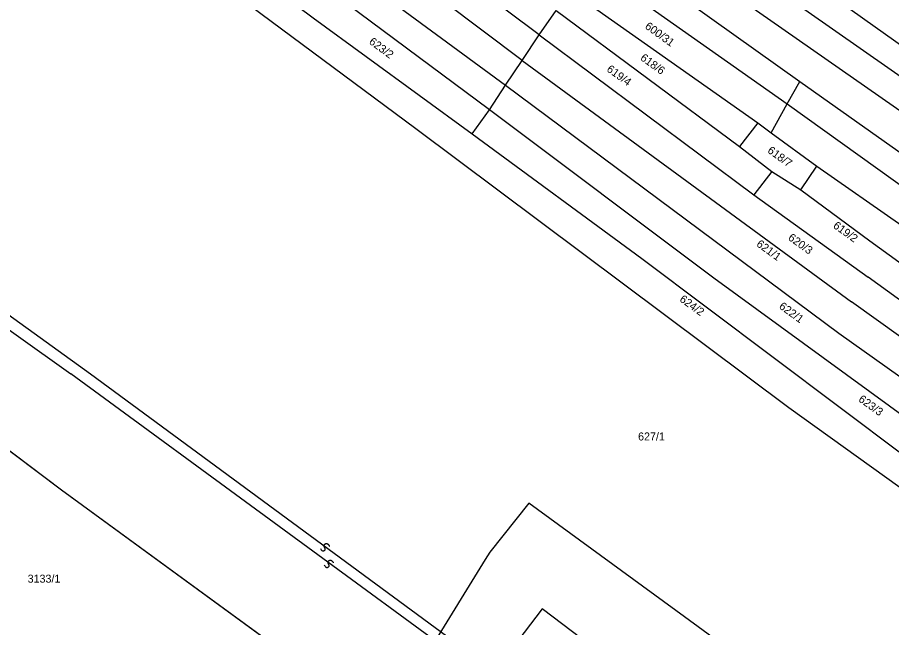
# Model space of a CAD drawing. Extents: x -581999 to -572728, y -1219553 to -1212032.
# Drawn here: x -577264.7 to -577046.4, y -1214966.6 to -1214814.4 of the extents above; entities that cross this region are included whole.
import ezdxf

# ---------------------------------------------------------------- set-up
doc = ezdxf.new("R2010")
doc.units = 0
for name, color, linetype in [('Vrstva 1', 7, 'Continuous'), ('Vrstva 2', 7, 'Continuous'), ('Vrstva 4', 7, 'Continuous'), ('Vrstva 6', 7, 'Continuous'), ('Vrstva 63', 7, 'Continuous')]:
    doc.layers.add(name, color=color, linetype=linetype)

msp = doc.modelspace()

# ---------------------------------------------------------------- linework, layer by layer
at = {"layer": 'Vrstva 1'}
for p, q in [((-577072.483, -1214835.95), (-577069.339, -1214830.319)), ((-577076.485, -1214843.189), (-577072.483, -1214835.95)), ((-577069.053, -1214857.4), (-577065.051, -1214851.501))]:
    msp.add_line(p, q, dxfattribs=at)
for points in [[(-576999.755, -1214963.615), (-577072.017, -1214911.825), (-577165.251, -1214842.123), (-577206.547, -1214811.551), (-577233.323, -1214792.226), (-577237.626, -1214788.477), (-577331.821, -1214716.515), (-577410.832, -1214655.433), (-577446.402, -1214630.578), (-577489.941, -1214600.721)], [(-577134.417, -1214818.696), (-577233.219, -1214744.792)], [(-577138.645, -1214825.118), (-577238.08, -1214750.332)], [(-577246.028, -1214754.734), (-577244.295, -1214756.102), (-577208.933, -1214782.691), (-577142.844, -1214831.269)], [(-577146.856, -1214837.461), (-577229.767, -1214775.79), (-577244.025, -1214765.608)], [(-577248.841, -1214771.727), (-577233.626, -1214782.288), (-577229.149, -1214785.788), (-577202.259, -1214805.92), (-577190.866, -1214814.431), (-577151.177, -1214843.41)], [(-577106.449, -1214776.959), (-577027.214, -1214833.201)], [(-577110.364, -1214782.755), (-577017.985, -1214847.283)], [(-577114.278, -1214788.708), (-577018.202, -1214855.773)], [(-577118.758, -1214795.043), (-577069.339, -1214830.319), (-577030.57, -1214857.707)], [(-577122.516, -1214800.682), (-577072.483, -1214835.95), (-577032.169, -1214864.773)], [(-577126.747, -1214807.577), (-577079.792, -1214840.655)], [(-577134.417, -1214818.696), (-577130.191, -1214812.588)], [(-577130.191, -1214812.588), (-577084.346, -1214846.545)], [(-577138.645, -1214825.118), (-577134.417, -1214818.696)], [(-577134.417, -1214818.696), (-577080.764, -1214858.677)], [(-577142.844, -1214831.269), (-577138.645, -1214825.118)], [(-577138.645, -1214825.118), (-577056.355, -1214885.36)], [(-577146.856, -1214837.461), (-577142.844, -1214831.269)], [(-577142.844, -1214831.269), (-577059.584, -1214893.148)], [(-577151.177, -1214843.41), (-577146.856, -1214837.461)], [(-577024.521, -1214927.659), (-577090.803, -1214879.461), (-577146.856, -1214837.461)], [(-577079.792, -1214840.655), (-577084.346, -1214846.545)], [(-577079.792, -1214840.655), (-577076.485, -1214843.189), (-577065.051, -1214851.501), (-577043.789, -1214866.26)], [(-577151.177, -1214843.41), (-577108.782, -1214874.561), (-577043.154, -1214923.797), (-576998.306, -1214956.084)], [(-577084.346, -1214846.545), (-577076.332, -1214852.847)], [(-577076.332, -1214852.847), (-577080.764, -1214858.677)], [(-577076.332, -1214852.847), (-577069.053, -1214857.4), (-577051.838, -1214870.101)], [(-577080.764, -1214858.677), (-577052.212, -1214879.219)], [(-577051.838, -1214870.101), (-576989.308, -1214915.403)], [(-577253.717, -1214932.397), (-577323.747, -1214879.657)], [(-576991.532, -1214923.088), (-577052.212, -1214879.219)], [(-576989.781, -1214933.049), (-577056.355, -1214885.36)], [(-577059.584, -1214893.148), (-577020.136, -1214921.158)], [(-577162.334, -1214999.121), (-577253.717, -1214932.397)], [(-577101.947, -1214986.035), (-577133.701, -1214961.963), (-577145.559, -1214977.591)]]:
    msp.add_lwpolyline(points, dxfattribs=at)
at = {"layer": 'Vrstva 4'}
for points in [[(-577145.559, -1214977.591), (-577246.477, -1214903.387), (-577289.354, -1214872.536), (-577291.331, -1214874.911), (-577251.38, -1214903.352)], [(-577147.335, -1214979.567), (-577251.38, -1214903.352)]]:
    msp.add_lwpolyline(points, dxfattribs=at)
at = {"layer": 'Vrstva 6'}
for points in [[(-577189.069, -1214946.948), (-577188.589, -1214947.655), (-577187.895, -1214947.344), (-577187.818, -1214946.944), (-577188.054, -1214946.599), (-577188.139, -1214946.267), (-577188.057, -1214945.977), (-577187.913, -1214945.797), (-577187.677, -1214945.669), (-577187.312, -1214945.705), (-577186.885, -1214946.144), (-577186.83, -1214946.317)], [(-577188.096, -1214951.096), (-577187.616, -1214951.803), (-577186.922, -1214951.492), (-577186.845, -1214951.092), (-577187.081, -1214950.747), (-577187.166, -1214950.415), (-577187.084, -1214950.125), (-577186.94, -1214949.945), (-577186.704, -1214949.817), (-577186.339, -1214949.853), (-577185.912, -1214950.292), (-577185.857, -1214950.465)]]:
    msp.add_open_spline(points, degree=2, dxfattribs=at)
at = {"layer": 'Vrstva 63'}
for p, q in [((-577253.717, -1214932.397), (-577323.747, -1214879.657)), ((-577173.342, -1214990.928), (-577253.717, -1214932.397)), ((-577136.974, -1214935.567), (-577146.743, -1214947.813)), ((-577098.121, -1214963.992), (-577136.974, -1214935.567)), ((-577146.743, -1214947.813), (-577147.894, -1214949.639)), ((-577147.894, -1214949.639), (-577173.342, -1214990.928)), ((-577063.873, -1214988.934), (-577098.121, -1214963.992))]:
    msp.add_line(p, q, dxfattribs=at)

# ---------------------------------------------------------------- texts
at = {"layer": 'Vrstva 2'}
for s, rotation, p in [('600/31', 324.13776, (-577108.161, -1214816.954)), ('623/2', 323.42903, (-577177.098, -1214820.764)), ('618/6', 324.13776, (-577109.317, -1214824.829)), ('619/4', 324.13776, (-577117.724, -1214827.659)), ('618/7', 324.13776, (-577077.56, -1214847.943)), ('619/2', 324.13776, (-577061.156, -1214866.71)), ('621/1', 324.13776, (-577080.321, -1214871.296)), ('620/3', 324.13776, (-577072.413, -1214869.704)), ('624/2', 324.13776, (-577099.513, -1214885.07)), ('622/1', 324.13776, (-577074.675, -1214886.845)), ('623/3', 324.13776, (-577054.83, -1214910.043))]:
    msp.add_text(s, height=2, rotation=rotation, dxfattribs=at).set_placement(p)
for s, p in [('627/1', (-577109.706, -1214919.955)), ('3133/1', (-577262.198, -1214955.452))]:
    msp.add_text(s, height=2, dxfattribs=at).set_placement(p)

doc.saveas('drawing.dxf')
